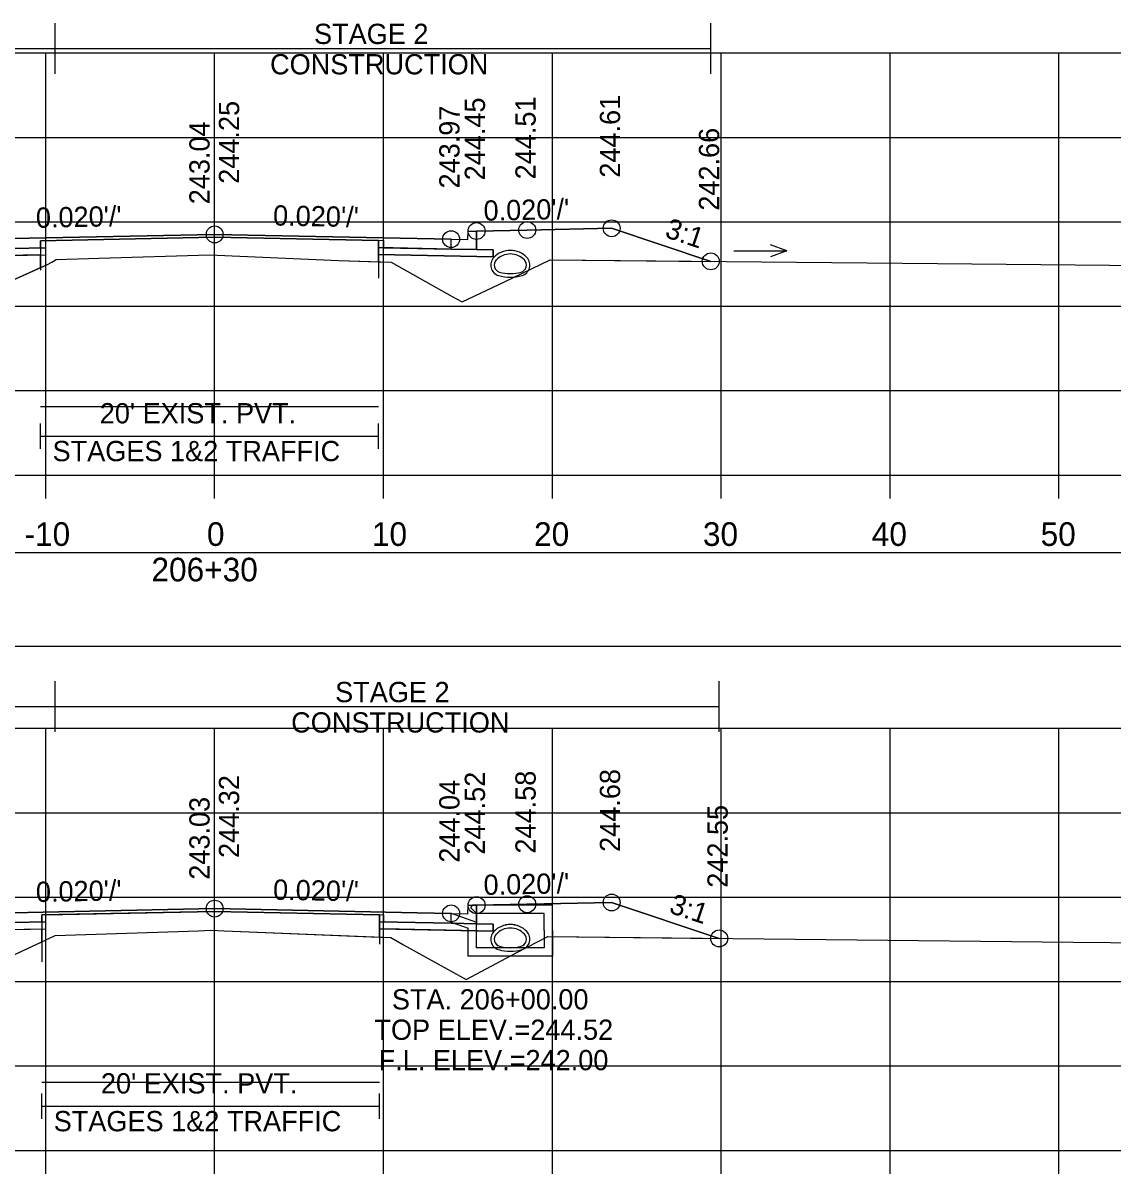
# Model space of a CAD drawing. Extents: x 1369627 to 1374022, y 380035 to 398173.
# Drawn here: x 1372087.2 to 1372151.7, y 381421.4 to 381489.6 of the extents above; entities that cross this region are included whole.
import ezdxf

# ---------------------------------------------------------------- set-up
doc = ezdxf.new("R2010")
doc.units = 0
for name, color, linetype in [('Default', 7, 'Continuous'), ('R_Alt Surface', 7, 'Continuous'), ('R_Axis', 7, 'Continuous'), ('R_Axis Annot', 7, 'Continuous'), ('R_Drive', 7, 'Continuous'), ('R_Exist Surface', 7, 'Continuous'), ('R_Fin Surface', 7, 'Continuous'), ('R_Grid', 7, 'Continuous'), ('R_MOT', 7, 'Continuous'), ('R_No Plot', 7, 'Continuous'), ('R_Water', 7, 'Continuous'), ('R_Water Annot', 7, 'Continuous'), ('R_Xsect Elev', 7, 'Continuous'), ('R_Xsect Slope', 7, 'Continuous'), ('T_Vehicle Path Rt', 7, 'Continuous')]:
    doc.layers.add(name, color=color, linetype=linetype)

msp = doc.modelspace()

# ---------------------------------------------------------------- linework, layer by layer
at = {"layer": 'Default'}
for p, q in [((1372088.224, 381464.338), (1372088.224, 381465.838)), ((1372108.224, 381464.338), (1372108.224, 381465.838)), ((1372088.224, 381465.088), (1372108.224, 381465.088)), ((1372088.292, 381424.648), (1372088.292, 381426.148)), ((1372108.292, 381424.648), (1372108.292, 381426.148)), ((1372088.292, 381425.398), (1372108.292, 381425.398))]:
    msp.add_line(p, q, dxfattribs=at)
for points in [[(1372113.53, 381476.738), (1372113.54, 381477.238), (1372114.04, 381477.238), (1372114.03, 381476.141), (1372112.53, 381476.171), (1372112.53, 381476.758)], [(1371948.53, 381452.659), (1372248.53, 381452.659), (1372248.53, 381458.181), (1371948.53, 381458.181)], [(1372113.53, 381436.804), (1372113.54, 381437.304), (1372114.04, 381437.304), (1372114.03, 381436.207), (1372112.53, 381436.237), (1372112.53, 381436.824)]]:
    msp.add_lwpolyline(points, close=True, dxfattribs=at)
at = {"layer": 'R_Alt Surface'}
for points in [[(1372083.03, 381477.239), (1372083.03, 381476.141), (1372084.53, 381476.171), (1372088.224, 381476.245), (1372088.224, 381476.662), (1372098.53, 381476.868), (1372108.224, 381476.674), (1372108.224, 381476.257), (1372112.53, 381476.171), (1372114.03, 381476.141), (1372114.031, 381477.239)], [(1372083.03, 381437.305), (1372083.03, 381436.207), (1372084.53, 381436.237), (1372088.292, 381436.312), (1372088.292, 381436.729), (1372098.53, 381436.934), (1372108.292, 381436.738), (1372108.292, 381436.322), (1372112.53, 381436.237), (1372114.03, 381436.207), (1372114.031, 381437.305)]]:
    msp.add_lwpolyline(points, dxfattribs=at)
for points in [[(1372082.03, 381476.121), (1372083.03, 381476.141), (1372084.53, 381476.171), (1372088.224, 381476.245), (1372088.224, 381475.828), (1372082.03, 381475.705)], [(1372115.03, 381476.121), (1372114.03, 381476.141), (1372112.53, 381476.171), (1372108.224, 381476.257), (1372108.224, 381475.841), (1372115.03, 381475.705)], [(1372082.03, 381436.187), (1372083.03, 381436.207), (1372084.53, 381436.237), (1372088.292, 381436.312), (1372088.292, 381435.895), (1372082.03, 381435.77)], [(1372115.03, 381436.187), (1372114.03, 381436.207), (1372112.53, 381436.237), (1372108.292, 381436.322), (1372108.292, 381435.905), (1372115.03, 381435.77)]]:
    msp.add_lwpolyline(points, close=True, dxfattribs=at)
at = {"layer": 'R_Axis'}
for p, q in [((1371948.53, 381462.787), (1372248.53, 381462.787)), ((1372088.53, 381461.387), (1372088.53, 381462.787)), ((1372098.53, 381461.387), (1372098.53, 381462.787)), ((1372108.53, 381461.387), (1372108.53, 381462.787)), ((1372118.53, 381461.387), (1372118.53, 381462.787)), ((1372128.53, 381461.387), (1372128.53, 381462.787)), ((1372138.53, 381461.387), (1372138.53, 381462.787)), ((1372148.53, 381461.387), (1372148.53, 381462.787)), ((1371948.53, 381422.787), (1372248.53, 381422.787)), ((1372088.53, 381421.387), (1372088.53, 381422.787)), ((1372098.53, 381421.387), (1372098.53, 381422.787)), ((1372108.53, 381421.387), (1372108.53, 381422.787)), ((1372118.53, 381421.387), (1372118.53, 381422.787)), ((1372128.53, 381421.387), (1372128.53, 381422.787)), ((1372138.53, 381421.387), (1372138.53, 381422.787)), ((1372148.53, 381421.387), (1372148.53, 381422.787))]:
    msp.add_line(p, q, dxfattribs=at)
at = {"layer": 'R_Drive'}
for centre, radius, start, end in [((1372115.527, 381475.223), 0.646, 136.35152, 253.95293), ((1372116.04, 381474.734), 1.354, 43.64848, 136.35152), ((1372115.527, 381475.223), 0.438, 136.35152, 253.95293), ((1372116.04, 381474.734), 1.146, 43.64848, 136.35152), ((1372116.552, 381475.223), 0.438, 286.04707, 43.64848), ((1372116.552, 381475.223), 0.646, 286.04707, 43.64848), ((1372116.04, 381477.005), 2.292, 253.95293, 286.04707), ((1372116.04, 381477.005), 2.5, 253.95293, 286.04707)]:
    msp.add_arc(centre, radius, start, end, dxfattribs=at)
at = {"layer": 'R_Exist Surface'}
for points in [[(1372040.897, 381475.125), (1372044.91, 381475.135), (1372048.798, 381475.124), (1372056.587, 381475.154), (1372066.611, 381475.286), (1372074.369, 381475.092), (1372075.842, 381475.06), (1372078.011, 381475.04), (1372081.119, 381473.774), (1372083.281, 381472.871), (1372085.231, 381473.727), (1372088.592, 381475.237), (1372088.885, 381475.388), (1372089.153, 381475.553), (1372091.688, 381475.633), (1372098.224, 381475.836), (1372105.874, 381475.502), (1372108.978, 381475.385), (1372112.604, 381473.367), (1372113.182, 381473.036), (1372115.697, 381474.233), (1372118.401, 381475.53), (1372141.339, 381475.317), (1372159.673, 381475.14)], [(1372038.941, 381435.088), (1372057.033, 381435.189), (1372057.773, 381435.192), (1372058.906, 381435.163), (1372068.697, 381435.029), (1372074.149, 381434.907), (1372077.432, 381434.914), (1372078.264, 381434.631), (1372083.272, 381432.805), (1372088.338, 381435.154), (1372088.482, 381435.222), (1372088.541, 381435.249), (1372089.011, 381435.475), (1372089.08, 381435.511), (1372097.582, 381435.797), (1372098.292, 381435.823), (1372099.101, 381435.792), (1372108.958, 381435.387), (1372109.715, 381434.967), (1372113.43, 381432.909), (1372116.421, 381434.511), (1372118.263, 381435.449), (1372149.378, 381435.114), (1372158.231, 381435.031)]]:
    msp.add_lwpolyline(points, dxfattribs=at)
at = {"layer": 'R_Fin Surface'}
for points in [[(1372068.54, 381475.238), (1372075.02, 381477.398), (1372080.02, 381477.298), (1372083.02, 381477.238), (1372083.52, 381477.238), (1372083.53, 381476.738), (1372084.53, 381476.758), (1372086.53, 381476.798), (1372098.53, 381477.038), (1372110.53, 381476.798), (1372112.53, 381476.758), (1372113.53, 381476.738), (1372113.54, 381477.238), (1372114.04, 381477.238), (1372117.04, 381477.298), (1372122.04, 381477.398), (1372127.908, 381475.442)], [(1372067.754, 381435.042), (1372075.02, 381437.464), (1372080.02, 381437.364), (1372083.02, 381437.304), (1372083.52, 381437.304), (1372083.53, 381436.804), (1372084.53, 381436.824), (1372086.53, 381436.864), (1372098.53, 381437.104), (1372110.53, 381436.864), (1372112.53, 381436.824), (1372113.53, 381436.804), (1372113.54, 381437.304), (1372114.04, 381437.304), (1372117.04, 381437.364), (1372122.04, 381437.464), (1372128.412, 381435.34)]]:
    msp.add_lwpolyline(points, dxfattribs=at)
at = {"layer": 'R_Grid'}
for p, q in [((1371948.53, 381487.787), (1372248.53, 381487.787)), ((1372088.53, 381462.787), (1372088.53, 381487.787)), ((1372098.53, 381462.787), (1372098.53, 381487.787)), ((1372108.53, 381462.787), (1372108.53, 381487.787)), ((1372118.53, 381462.787), (1372118.53, 381487.787)), ((1372128.53, 381462.787), (1372128.53, 381487.787)), ((1372138.53, 381462.787), (1372138.53, 381487.787)), ((1372148.53, 381462.787), (1372148.53, 381487.787)), ((1371948.53, 381482.787), (1372248.53, 381482.787)), ((1371948.53, 381477.787), (1372248.53, 381477.787)), ((1371948.53, 381472.787), (1372248.53, 381472.787)), ((1371948.53, 381467.787), (1372248.53, 381467.787)), ((1371948.53, 381462.787), (1372248.53, 381462.787)), ((1371948.53, 381447.787), (1372248.53, 381447.787)), ((1372088.53, 381422.787), (1372088.53, 381447.787)), ((1372098.53, 381422.787), (1372098.53, 381447.787)), ((1372108.53, 381422.787), (1372108.53, 381447.787)), ((1372118.53, 381422.787), (1372118.53, 381447.787)), ((1372128.53, 381422.787), (1372128.53, 381447.787)), ((1372138.53, 381422.787), (1372138.53, 381447.787)), ((1372148.53, 381422.787), (1372148.53, 381447.787)), ((1371948.53, 381442.787), (1372248.53, 381442.787)), ((1371948.53, 381437.787), (1372248.53, 381437.787)), ((1371948.53, 381432.787), (1372248.53, 381432.787)), ((1371948.53, 381427.787), (1372248.53, 381427.787)), ((1371948.53, 381422.787), (1372248.53, 381422.787))]:
    msp.add_line(p, q, dxfattribs=at)
at = {"layer": 'R_MOT'}
for p, q in [((1372089.08, 381486.558), (1372089.08, 381489.558)), ((1372127.908, 381486.558), (1372127.908, 381489.558)), ((1372068.54, 381488.058), (1372127.908, 381488.058)), ((1372089.08, 381447.575), (1372089.08, 381450.575)), ((1372128.412, 381447.575), (1372128.412, 381450.575)), ((1372067.754, 381449.075), (1372128.412, 381449.075))]:
    msp.add_line(p, q, dxfattribs=at)
at = {"layer": 'R_No Plot'}
for points in [[(1372083.02, 381477.238), (1372083.03, 381476.141), (1372084.53, 381476.171), (1372088.53, 381476.251), (1372088.53, 381476.668), (1372098.53, 381476.868), (1372108.53, 381476.668), (1372108.53, 381476.251), (1372112.53, 381476.171), (1372114.03, 381476.141), (1372114.04, 381477.238)], [(1372088.224, 381466.836), (1372108.224, 381466.836)], [(1372083.02, 381437.304), (1372083.03, 381436.207), (1372084.53, 381436.237), (1372088.53, 381436.317), (1372088.53, 381436.734), (1372098.53, 381436.934), (1372108.53, 381436.734), (1372108.53, 381436.317), (1372112.53, 381436.237), (1372114.03, 381436.207), (1372114.04, 381437.304)], [(1372088.292, 381426.823), (1372108.292, 381426.823)]]:
    msp.add_lwpolyline(points, dxfattribs=at)
for points in [[(1372098.53, 381477.038), (1372086.53, 381476.798), (1372084.53, 381476.758), (1372084.53, 381476.171), (1372088.53, 381476.251), (1372088.53, 381476.668), (1372098.53, 381476.868), (1372108.53, 381476.668), (1372108.53, 381476.251), (1372112.53, 381476.171), (1372112.53, 381476.758), (1372110.53, 381476.798)], [(1372088.53, 381476.251), (1372084.53, 381476.171), (1372083.03, 381476.141), (1372082.03, 381476.121), (1372082.03, 381475.704), (1372088.53, 381475.834)], [(1372108.53, 381476.251), (1372112.53, 381476.171), (1372114.03, 381476.141), (1372115.03, 381476.121), (1372115.03, 381475.704), (1372108.53, 381475.834)], [(1372098.53, 381437.104), (1372086.53, 381436.864), (1372084.53, 381436.824), (1372084.53, 381436.237), (1372088.53, 381436.317), (1372088.53, 381436.734), (1372098.53, 381436.934), (1372108.53, 381436.734), (1372108.53, 381436.317), (1372112.53, 381436.237), (1372112.53, 381436.824), (1372110.53, 381436.864)], [(1372088.53, 381436.317), (1372084.53, 381436.237), (1372083.03, 381436.207), (1372082.03, 381436.187), (1372082.03, 381435.77), (1372088.53, 381435.9)], [(1372108.53, 381436.317), (1372112.53, 381436.237), (1372114.03, 381436.207), (1372115.03, 381436.187), (1372115.03, 381435.77), (1372108.53, 381435.9)]]:
    msp.add_lwpolyline(points, close=True, dxfattribs=at)
for centre in [(1372098.53, 381477.038), (1372114.04, 381477.238), (1372117.04, 381477.298), (1372122.04, 381477.398), (1372112.53, 381476.758), (1372127.908, 381475.442), (1372122.04, 381437.464), (1372098.53, 381437.104), (1372112.53, 381436.824), (1372114.04, 381437.304), (1372117.04, 381437.364), (1372128.412, 381435.34)]:
    msp.add_circle(centre, 0.5, dxfattribs=at)
at = {"layer": 'R_Water'}
for p, q in [((1372113.707, 381437.142), (1372113.79, 381437.307)), ((1372118.54, 381437.307), (1372113.79, 381437.307)), ((1372118.54, 381435.807), (1372118.54, 381437.307)), ((1372112.54, 381436.827), (1372114.04, 381436.307)), ((1372113.707, 381437.142), (1372114.04, 381436.807)), ((1372118.04, 381436.807), (1372114.04, 381436.807)), ((1372118.04, 381435.807), (1372118.04, 381436.807)), ((1372112.54, 381436.298), (1372113.54, 381435.951)), ((1372113.54, 381435.807), (1372113.54, 381435.951)), ((1372114.04, 381435.807), (1372114.04, 381436.307))]:
    msp.add_line(p, q, dxfattribs=at)
for points in [[(1372112.54, 381436.298), (1372112.54, 381436.827)], [(1372118.54, 381435.807), (1372118.54, 381434.286), (1372116.04, 381434.286), (1372113.54, 381434.286), (1372113.54, 381435.807)], [(1372118.04, 381435.807), (1372118.04, 381434.786), (1372116.04, 381434.786), (1372114.04, 381434.786), (1372114.04, 381435.807)]]:
    msp.add_lwpolyline(points, dxfattribs=at)
at = {"layer": 'R_Water Annot'}
for p, q in [((1372132.416, 381476.066), (1372131.454, 381476.416)), ((1372129.274, 381476.066), (1372132.416, 381476.066)), ((1372132.416, 381476.066), (1372131.454, 381475.716))]:
    msp.add_line(p, q, dxfattribs=at)
for centre, radius, start, end in [((1372116.04, 381434.808), 1.354, 43.64848, 136.35152), ((1372116.04, 381434.807), 1.354, 43.64848, 136.35152), ((1372116.04, 381434.808), 1.146, 43.64848, 136.35152), ((1372116.04, 381434.807), 1.146, 43.64848, 136.35152), ((1372115.527, 381435.297), 0.646, 136.35152, 253.95293), ((1372115.527, 381435.296), 0.646, 136.35152, 253.95293), ((1372115.527, 381435.297), 0.438, 136.35152, 253.95293), ((1372115.527, 381435.296), 0.438, 136.35152, 253.95293), ((1372116.552, 381435.297), 0.438, 286.04707, 43.64848), ((1372116.552, 381435.296), 0.438, 286.04707, 43.64848), ((1372116.552, 381435.297), 0.646, 286.04707, 43.64848), ((1372116.552, 381435.296), 0.646, 286.04707, 43.64848), ((1372116.04, 381437.078), 2.5, 253.95293, 286.04707), ((1372116.04, 381437.078), 2.5, 253.95293, 286.04707), ((1372116.04, 381437.078), 2.292, 253.95293, 286.04707), ((1372116.04, 381437.078), 2.292, 253.95293, 286.04707)]:
    msp.add_arc(centre, radius, start, end, dxfattribs=at)
at = {"layer": 'R_Xsect Elev'}
for p, q in [((1372098.53, 381475.823), (1372098.53, 381485.823)), ((1372098.53, 381435.814), (1372098.53, 381445.814))]:
    msp.add_line(p, q, dxfattribs=at)
at = {"layer": 'T_Vehicle Path Rt'}
for p, q in [((1372114.04, 381477.238), (1372114.03, 381476.141)), ((1372088.224, 381476.245), (1372088.224, 381475.828)), ((1372108.224, 381475.841), (1372108.224, 381476.257)), ((1372088.224, 381475.828), (1372088.224, 381474.919)), ((1372088.224, 381475.072), (1372088.224, 381475.828)), ((1372088.224, 381475.828), (1372088.224, 381475.072)), ((1372108.224, 381475.841), (1372108.224, 381474.448)), ((1372108.224, 381475.841), (1372108.224, 381475.413)), ((1372108.224, 381475.413), (1372108.224, 381475.841)), ((1372088.224, 381475.072), (1372088.592, 381475.237)), ((1372114.04, 381437.304), (1372114.03, 381436.207)), ((1372088.292, 381436.312), (1372088.292, 381435.895)), ((1372088.292, 381435.895), (1372088.292, 381433.952)), ((1372088.292, 381435.133), (1372088.292, 381435.895)), ((1372088.292, 381435.895), (1372088.292, 381435.133)), ((1372108.292, 381435.905), (1372108.292, 381436.322)), ((1372108.292, 381435.905), (1372108.292, 381434.996)), ((1372108.292, 381435.415), (1372108.292, 381435.905)), ((1372108.292, 381435.905), (1372108.292, 381435.415)), ((1372108.292, 381435.415), (1372108.958, 381435.387))]:
    msp.add_line(p, q, dxfattribs=at)
for points in [[(1372108.224, 381476.257), (1372108.224, 381476.674), (1372098.53, 381476.868), (1372088.224, 381476.662), (1372088.224, 381476.245)], [(1372127.908, 381475.442), (1372122.04, 381477.398), (1372117.04, 381477.298), (1372114.04, 381477.238)], [(1372088.224, 381475.828), (1372082.03, 381475.705), (1372082.03, 381476.121), (1372083.03, 381476.141)], [(1372114.03, 381476.141), (1372115.03, 381476.121), (1372115.03, 381475.705), (1372108.224, 381475.841)], [(1372088.592, 381475.237), (1372088.885, 381475.388), (1372089.153, 381475.553), (1372091.688, 381475.633), (1372098.224, 381475.836), (1372105.874, 381475.502), (1372108.224, 381475.413)], [(1372108.224, 381475.413), (1372108.978, 381475.385), (1372112.604, 381473.367), (1372113.182, 381473.036), (1372115.697, 381474.233), (1372118.401, 381475.53), (1372127.908, 381475.442)], [(1372068.54, 381475.238), (1372074.369, 381475.092), (1372075.842, 381475.06), (1372078.011, 381475.04), (1372081.119, 381473.774), (1372083.281, 381472.871), (1372085.231, 381473.727), (1372088.224, 381475.072)], [(1372128.412, 381435.34), (1372122.04, 381437.464), (1372117.04, 381437.364), (1372114.04, 381437.304)], [(1372108.292, 381436.322), (1372108.292, 381436.738), (1372098.53, 381436.934), (1372088.292, 381436.729), (1372088.292, 381436.312)], [(1372088.292, 381435.895), (1372082.03, 381435.77), (1372082.03, 381436.187), (1372083.03, 381436.207)], [(1372114.03, 381436.207), (1372115.03, 381436.187), (1372115.03, 381435.77), (1372108.292, 381435.905)], [(1372088.292, 381435.133), (1372088.338, 381435.154), (1372088.482, 381435.222), (1372088.541, 381435.249), (1372089.011, 381435.475), (1372089.08, 381435.511), (1372097.582, 381435.797), (1372098.292, 381435.823), (1372099.101, 381435.792), (1372108.292, 381435.415)], [(1372108.958, 381435.387), (1372109.715, 381434.967), (1372113.43, 381432.909), (1372116.421, 381434.511), (1372118.263, 381435.449), (1372128.412, 381435.34)], [(1372067.754, 381435.042), (1372068.697, 381435.029), (1372074.149, 381434.907), (1372077.432, 381434.914), (1372078.264, 381434.631), (1372083.272, 381432.805), (1372088.292, 381435.133)]]:
    msp.add_lwpolyline(points, dxfattribs=at)

# ---------------------------------------------------------------- texts
at = {"layer": 'R_Axis Annot'}
for s, height, p in [("20' EXIST. PVT.", 1.2, (1372091.727, 381465.845)), ('STAGES 1&2 TRAFFIC', 1.2, (1372088.931, 381463.606)), ('-10', 1.4, (1372087.268, 381458.587)), ('0', 1.4, (1372098.072, 381458.587)), ('10', 1.4, (1372107.841, 381458.587)), ('20', 1.4, (1372117.444, 381458.587)), ('30', 1.4, (1372127.444, 381458.587)), ('40', 1.4, (1372137.444, 381458.587)), ('50', 1.4, (1372147.444, 381458.587)), ('206+30', 1.4, (1372094.787, 381456.487)), ("20' EXIST. PVT.", 1.2, (1372091.795, 381426.155)), ('STAGES 1&2 TRAFFIC', 1.2, (1372088.999, 381423.916))]:
    msp.add_text(s, height=height, dxfattribs=at).set_placement(p)
at = {"layer": 'R_MOT'}
for s, p in [('STAGE 2', (1372104.414, 381488.315)), ('CONSTRUCTION', (1372101.811, 381486.515)), ('STAGE 2', (1372105.664, 381449.332)), ('CONSTRUCTION', (1372103.061, 381447.532))]:
    msp.add_text(s, height=1.2, dxfattribs=at).set_placement(p)
at = {"layer": 'R_Water Annot'}
for s, p in [('STA. 206+00.00', (1372109.026, 381431.131)), ('TOP ELEV.=244.52', (1372107.992, 381429.331)), ('F.L. ELEV.=242.00', (1372108.242, 381427.531))]:
    msp.add_text(s, height=1.2, dxfattribs=at).set_placement(p)
at = {"layer": 'R_Xsect Elev'}
for s, p in [('244.45', (1372114.54, 381480.238)), ('244.51', (1372117.54, 381480.298)), ('244.61', (1372122.54, 381480.398)), ('244.25', (1372099.981, 381480.038)), ('243.97', (1372113.03, 381479.758)), ('243.04', (1372098.23, 381478.823)), ('242.66', (1372128.408, 381478.442)), ('244.32', (1372099.981, 381440.104)), ('244.52', (1372114.54, 381440.304)), ('244.58', (1372117.54, 381440.364)), ('244.68', (1372122.54, 381440.464)), ('244.04', (1372113.03, 381439.824)), ('243.03', (1372098.23, 381438.814)), ('242.55', (1372128.912, 381438.34))]:
    msp.add_text(s, height=1.2, rotation=90, dxfattribs=at).set_placement(p)
at = {"layer": 'R_Xsect Slope'}
for s, rotation, p in [("0.020'/'", 1.14576, (1372114.466, 381477.847)), ("0.020'/'", 1.14576, (1372087.956, 381477.427)), ("0.020'/'", 358.85424, (1372101.98, 381477.569)), ('3:1', 341.56677, (1372125.132, 381476.894)), ("0.020'/'", 1.14576, (1372087.956, 381437.492)), ("0.020'/'", 358.85424, (1372101.98, 381437.635)), ("0.020'/'", 1.14576, (1372114.466, 381437.912)), ('3:1', 341.56677, (1372125.384, 381436.876))]:
    msp.add_text(s, height=1.2, rotation=rotation, dxfattribs=at).set_placement(p)

doc.saveas('drawing.dxf')
